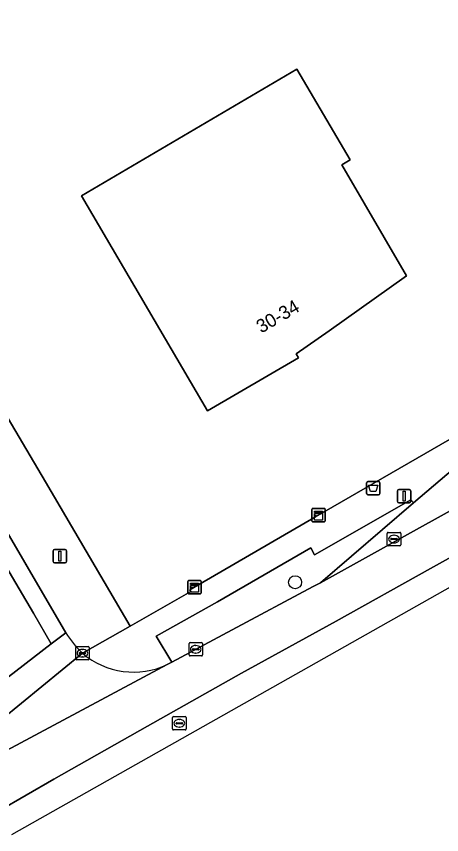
# Model space of a CAD drawing. Extents: x 157692 to 159674, y 381452 to 383291.
# Drawn here: x 159358.3 to 159390, y 382319.1 to 382380.1 of the extents above; entities that cross this region are included whole.
import ezdxf

# ---------------------------------------------------------------- set-up
doc = ezdxf.new("R2010")
doc.units = 0
for name, color, linetype in [('IMGEO_Afvalbak', 7, 'Continuous'), ('IMGEO_Berm_groen', 7, 'Continuous'), ('IMGEO_Boom', 7, 'Continuous'), ('IMGEO_Kast', 7, 'Continuous'), ('IMGEO_Kolk', 7, 'Continuous'), ('IMGEO_Lichtmast', 7, 'Continuous'), ('IMGEO_Pand', 7, 'Continuous'), ('IMGEO_Pand_nummerreeks', 7, 'Continuous'), ('IMGEO_Rijbaan_lokaal_gesloten', 7, 'Continuous'), ('IMGEO_Rijbaan_lokaal_open', 7, 'Continuous'), ('IMGEO_Rijbaan_regionaal_gesloten', 7, 'Continuous'), ('IMGEO_Rioolput', 7, 'Continuous'), ('IMGEO_Terreindeel_gesloten', 7, 'Continuous'), ('IMGEO_Voetpad_open', 7, 'Continuous')]:
    doc.layers.add(name, color=color, linetype=linetype)

msp = doc.modelspace()

# ---------------------------------------------------------------- linework, layer by layer
at = {"layer": 'IMGEO_Afvalbak'}
for p, q in [((159384.428, 382344.508), (159384.428, 382345.308)), ((159384.428, 382345.308), (159384.428, 382344.508)), ((159384.528, 382345.408), (159385.318, 382345.408)), ((159385.318, 382345.408), (159384.528, 382345.408)), ((159385.418, 382345.308), (159385.418, 382344.508)), ((159385.418, 382344.508), (159385.418, 382345.308)), ((159385.318, 382344.408), (159384.528, 382344.408)), ((159384.528, 382344.408), (159385.318, 382344.408))]:
    msp.add_line(p, q, dxfattribs=at)
msp.add_lwpolyline([(159384.571, 382345.122), (159385.275, 382345.122), (159385.126, 382344.652), (159384.72, 382344.652), (159384.571, 382345.122)], dxfattribs=at)
for centre, start, end in [((159384.528, 382345.308), 90, 180), ((159384.528, 382345.308), 90, 180), ((159385.318, 382345.308), 0, 90), ((159385.318, 382345.308), 360, 90), ((159384.528, 382344.508), 180, 270), ((159384.528, 382344.508), 180, 270), ((159385.318, 382344.508), 270, 0), ((159385.318, 382344.508), 270, 0)]:
    msp.add_arc(centre, 0.1, start, end, dxfattribs=at)
at = {"layer": 'IMGEO_Berm_groen'}
msp.add_lwpolyline([(159387.92, 382343.813), (159387.724, 382344.043), (159380.545, 382339.933), (159380.259, 382340.458), (159373.316, 382336.438), (159368.742, 382333.855), (159369.897, 382331.93), (159374.41, 382334.348), (159380.453, 382337.56), (159380.982, 382337.854)], close=True, dxfattribs=at)
at = {"layer": 'IMGEO_Boom'}
msp.add_circle((159379.093, 382337.887), 0.489, dxfattribs=at)
at = {"layer": 'IMGEO_Kast'}
for p, q in [((159380.335, 382342.472), (159380.335, 382343.313)), ((159380.335, 382343.313), (159380.335, 382342.472)), ((159380.41, 382343.397), (159381.251, 382343.397)), ((159381.251, 382343.397), (159380.41, 382343.397)), ((159381.335, 382343.322), (159381.335, 382342.481)), ((159381.335, 382342.481), (159381.335, 382343.322)), ((159381.26, 382342.397), (159380.419, 382342.397)), ((159380.419, 382342.397), (159381.26, 382342.397)), ((159371.092, 382337.099), (159371.092, 382337.94)), ((159371.092, 382337.94), (159371.092, 382337.099)), ((159371.167, 382338.024), (159372.008, 382338.024)), ((159372.008, 382338.024), (159371.167, 382338.024)), ((159372.092, 382337.949), (159372.092, 382337.108)), ((159372.092, 382337.108), (159372.092, 382337.949)), ((159372.017, 382337.024), (159371.176, 382337.024)), ((159371.176, 382337.024), (159372.017, 382337.024))]:
    msp.add_line(p, q, dxfattribs=at)
for points in [[(159380.53, 382343.187), (159381.13, 382343.187), (159381.13, 382343.102), (159380.53, 382343.102), (159380.53, 382343.187)], [(159380.53, 382343.012), (159381.13, 382343.012), (159381.13, 382342.523), (159380.53, 382342.523), (159380.53, 382343.012)], [(159371.287, 382337.814), (159371.887, 382337.814), (159371.887, 382337.729), (159371.287, 382337.729), (159371.287, 382337.814)], [(159371.287, 382337.639), (159371.887, 382337.639), (159371.887, 382337.15), (159371.287, 382337.15), (159371.287, 382337.639)]]:
    msp.add_lwpolyline(points, dxfattribs=at)
for centre in [(159380.614, 382342.861), (159371.371, 382337.488)]:
    msp.add_circle(centre, 0.0377, dxfattribs=at)
for centre, start, end in [((159380.413, 382343.319), 92.4484, 184.28452), ((159380.413, 382343.319), 92.4484, 184.28452), ((159381.257, 382343.319), 2.4484, 94.28452), ((159381.257, 382343.319), 2.4484, 94.28452), ((159380.413, 382342.475), 182.4484, 274.28452), ((159380.413, 382342.475), 182.4484, 274.28452), ((159381.257, 382342.475), 272.4484, 4.28452), ((159381.257, 382342.475), 272.4484, 4.28452), ((159371.17, 382337.946), 92.4484, 184.28452), ((159371.17, 382337.946), 92.4484, 184.28452), ((159372.014, 382337.946), 2.4484, 94.28452), ((159372.014, 382337.946), 2.4484, 94.28452), ((159371.17, 382337.102), 182.4484, 274.28452), ((159371.17, 382337.102), 182.4484, 274.28452), ((159372.014, 382337.102), 272.4484, 4.28452), ((159372.014, 382337.102), 272.4484, 4.28452)]:
    msp.add_arc(centre, 0.0779, start, end, dxfattribs=at)
at = {"layer": 'IMGEO_Kolk'}
for p, q in [((159385.971, 382340.683), (159385.971, 382341.535)), ((159386.046, 382341.609), (159386.898, 382341.609)), ((159386.459, 382341.389), (159386.484, 382341.389)), ((159386.972, 382341.535), (159386.972, 382340.683)), ((159386.23, 382341.103), (159386.23, 382341.115)), ((159386.668, 382341.066), (159386.27, 382341.066)), ((159386.273, 382341.152), (159386.671, 382341.152)), ((159386.482, 382340.829), (159386.457, 382340.829)), ((159386.714, 382341.115), (159386.714, 382341.103)), ((159386.898, 382340.609), (159386.046, 382340.609)), ((159371.26, 382333.388), (159372.112, 382333.388)), ((159362.733, 382332.169), (159362.733, 382333.021)), ((159362.808, 382333.095), (159363.66, 382333.095)), ((159363.221, 382332.875), (159363.246, 382332.875)), ((159363.734, 382333.021), (159363.734, 382332.169)), ((159371.185, 382332.462), (159371.185, 382333.314)), ((159371.444, 382332.882), (159371.444, 382332.894)), ((159371.882, 382332.845), (159371.484, 382332.845)), ((159371.487, 382332.931), (159371.885, 382332.931)), ((159371.673, 382333.168), (159371.698, 382333.168)), ((159371.928, 382332.894), (159371.928, 382332.882)), ((159372.186, 382333.314), (159372.186, 382332.462)), ((159362.992, 382332.589), (159362.992, 382332.601)), ((159363.43, 382332.552), (159363.032, 382332.552)), ((159363.035, 382332.638), (159363.433, 382332.638)), ((159363.244, 382332.315), (159363.219, 382332.315)), ((159363.476, 382332.601), (159363.476, 382332.589)), ((159372.112, 382332.388), (159371.26, 382332.388)), ((159371.696, 382332.608), (159371.671, 382332.608)), ((159363.66, 382332.095), (159362.808, 382332.095))]:
    msp.add_line(p, q, dxfattribs=at)
for points in [[(159385.971, 382340.683), (159385.971, 382341.535)], [(159386.046, 382341.609), (159386.898, 382341.609)], [(159386.972, 382341.535), (159386.972, 382340.683)], [(159386.898, 382340.609), (159386.046, 382340.609)], [(159371.26, 382333.388), (159372.112, 382333.388)], [(159362.733, 382332.169), (159362.733, 382333.021)], [(159362.808, 382333.095), (159363.66, 382333.095)], [(159363.734, 382333.021), (159363.734, 382332.169)], [(159371.185, 382332.462), (159371.185, 382333.314)], [(159372.186, 382333.314), (159372.186, 382332.462)], [(159372.112, 382332.388), (159371.26, 382332.388)], [(159363.66, 382332.095), (159362.808, 382332.095)]]:
    msp.add_lwpolyline(points, dxfattribs=at)
for centre, radius, start, end in [((159386.048, 382341.533), 0.0765, 91.55205, 178.44795), ((159386.048, 382341.533), 0.0765, 91.55205, 178.44795), ((159386.896, 382341.533), 0.0765, 1.55205, 88.44795), ((159386.896, 382341.533), 0.0765, 1.55205, 88.44795), ((159386.048, 382340.685), 0.0765, 181.55205, 268.44795), ((159386.048, 382340.685), 0.0765, 181.55205, 268.44795), ((159386.27, 382341.112), 0.0403, 85.87752, 175.75265), ((159386.267, 382341.102), 0.0366, 178.93798, 274.71019), ((159386.671, 382341.109), 0.043, 264.86636, 352.45326), ((159386.675, 382341.114), 0.0386, 1.73085, 96.63898), ((159386.896, 382340.685), 0.0765, 271.55205, 358.44795), ((159386.896, 382340.685), 0.0765, 271.55205, 358.44795), ((159371.262, 382333.312), 0.0765, 91.55205, 178.44795), ((159371.262, 382333.312), 0.0765, 91.55205, 178.44795), ((159372.11, 382333.312), 0.0765, 1.55205, 88.44795), ((159372.11, 382333.312), 0.0765, 1.55205, 88.44795), ((159362.81, 382333.019), 0.0765, 91.55205, 178.44795), ((159362.81, 382333.019), 0.0765, 91.55205, 178.44795), ((159363.658, 382333.019), 0.0765, 1.55205, 88.44795), ((159363.658, 382333.019), 0.0765, 1.55205, 88.44795), ((159371.484, 382332.891), 0.0403, 85.87752, 175.75265), ((159371.481, 382332.881), 0.0366, 178.93798, 274.71019), ((159371.885, 382332.888), 0.043, 264.86636, 352.45326), ((159371.889, 382332.893), 0.0386, 1.73085, 96.63898), ((159362.81, 382332.171), 0.0765, 181.55205, 268.44795), ((159362.81, 382332.171), 0.0765, 181.55205, 268.44795), ((159363.032, 382332.598), 0.0403, 85.87752, 175.75265), ((159363.029, 382332.588), 0.0366, 178.93798, 274.71019), ((159363.433, 382332.595), 0.043, 264.86636, 352.45326), ((159363.437, 382332.6), 0.0386, 1.73085, 96.63898), ((159363.658, 382332.171), 0.0765, 271.55205, 358.44795), ((159363.658, 382332.171), 0.0765, 271.55205, 358.44795), ((159371.262, 382332.464), 0.0765, 181.55205, 268.44795), ((159371.262, 382332.464), 0.0765, 181.55205, 268.44795), ((159372.11, 382332.464), 0.0765, 271.55205, 358.44795), ((159372.11, 382332.464), 0.0765, 271.55205, 358.44795)]:
    msp.add_arc(centre, radius, start, end, dxfattribs=at)
for centre, major_axis, ratio, start_param, end_param in [((159386.458, 382341.109), (-0.387, 0.002), 0.722429, 4.712389, 7.853982), ((159386.483, 382341.109), (-0.39, 0.002), 0.717154, 1.570796, 4.712389), ((159363.22, 382332.595), (-0.387, 0.002), 0.722429, 4.712389, 7.853982), ((159363.245, 382332.595), (-0.39, 0.002), 0.717154, 1.570796, 4.712389), ((159371.672, 382332.888), (-0.387, 0.002), 0.722429, 4.712389, 7.853982), ((159371.697, 382332.888), (-0.39, 0.002), 0.717154, 1.570796, 4.712389)]:
    msp.add_ellipse(centre, major_axis=major_axis, ratio=ratio, start_param=start_param, end_param=end_param, dxfattribs=at)
at = {"layer": 'IMGEO_Lichtmast'}
for p, q in [((159386.725, 382343.905), (159386.725, 382344.705)), ((159386.725, 382344.705), (159386.725, 382343.905)), ((159386.825, 382344.805), (159387.615, 382344.805)), ((159387.615, 382344.805), (159386.825, 382344.805)), ((159387.715, 382344.705), (159387.715, 382343.905)), ((159387.715, 382343.905), (159387.715, 382344.705)), ((159387.615, 382343.805), (159386.825, 382343.805)), ((159386.825, 382343.805), (159387.615, 382343.805)), ((159361.05, 382339.427), (159361.05, 382340.227)), ((159361.05, 382340.227), (159361.05, 382339.427)), ((159361.15, 382340.327), (159361.94, 382340.327)), ((159361.94, 382340.327), (159361.15, 382340.327)), ((159362.04, 382340.227), (159362.04, 382339.427)), ((159362.04, 382339.427), (159362.04, 382340.227)), ((159361.94, 382339.327), (159361.15, 382339.327)), ((159361.15, 382339.327), (159361.94, 382339.327))]:
    msp.add_line(p, q, dxfattribs=at)
for points in [[(159387.145, 382344.68), (159387.295, 382344.68), (159387.295, 382343.93), (159387.145, 382343.93), (159387.145, 382344.68)], [(159361.47, 382340.202), (159361.62, 382340.202), (159361.62, 382339.452), (159361.47, 382339.452), (159361.47, 382340.202)]]:
    msp.add_lwpolyline(points, dxfattribs=at)
for centre, start, end in [((159386.825, 382344.705), 90, 180), ((159386.825, 382344.705), 90, 180), ((159387.615, 382344.705), 0, 90), ((159387.615, 382344.705), 360, 90), ((159386.825, 382343.905), 180, 270), ((159386.825, 382343.905), 180, 270), ((159387.615, 382343.905), 270, 0), ((159387.615, 382343.905), 270, 0), ((159361.15, 382340.227), 90, 180), ((159361.15, 382340.227), 90, 180), ((159361.94, 382340.227), 0, 90), ((159361.94, 382340.227), 360, 90), ((159361.15, 382339.427), 180, 270), ((159361.15, 382339.427), 180, 270), ((159361.94, 382339.427), 270, 0), ((159361.94, 382339.427), 270, 0)]:
    msp.add_arc(centre, 0.1, start, end, dxfattribs=at)
at = {"layer": 'IMGEO_Pand'}
msp.add_lwpolyline([(159381.628, 382356.646), (159387.405, 382360.735), (159382.569, 382369.018), (159383.212, 382369.402), (159379.216, 382376.152), (159363.157, 382366.721), (159372.569, 382350.661), (159379.35, 382354.62), (159379.184, 382354.916)], close=True, dxfattribs=at)
at = {"layer": 'IMGEO_Rijbaan_lokaal_gesloten'}
msp.add_lwpolyline([(159433.034, 382367.416), (159411.578, 382358.245), (159392.403, 382347.609), (159387.92, 382343.813), (159380.982, 382337.854), (159413.072, 382355.674)], close=True, dxfattribs=at)
at = {"layer": 'IMGEO_Rijbaan_lokaal_open'}
for points in [[(159356.918, 382330.244), (159360.912, 382333.3), (159359.578, 382335.574), (159354.776, 382343.692), (159351.11, 382349.906), (159352.344, 382350.577), (159247.507, 382529.779)], [(159361.988, 382334.123), (159360.912, 382333.3), (159356.918, 382330.244)], [(159356.573, 382329.995), (159353.834, 382328.418), (159353.501, 382328.204), (159352.895, 382327.852), (159354.641, 382324.821), (159357.177, 382327.633), (159363.234, 382332.595)], [(159363.234, 382332.595), (159357.177, 382327.633), (159354.641, 382324.821), (159355.096, 382324.032), (159369.555, 382331.742)]]:
    msp.add_lwpolyline(points, dxfattribs=at)
msp.add_lwpolyline([(159355.29, 382345.541), (159352.344, 382350.577), (159351.11, 382349.906), (159354.776, 382343.692), (159359.578, 382335.574), (159360.912, 382333.3), (159361.988, 382334.123), (159356.027, 382344.312)], close=True, dxfattribs=at)
for centre, radius, start, end in [((159368.54, 382338.194), 7.714, 211.85279, 226.53792), ((159367.057, 382337.077), 5.891, 229.53712, 295.09195)]:
    msp.add_arc(centre, radius, start, end, dxfattribs=at)
at = {"layer": 'IMGEO_Rijbaan_regionaal_gesloten'}
for points in [[(159457.138, 382382.693), (159442.595, 382373.372), (159433.32, 382367.586), (159433.034, 382367.416), (159413.072, 382355.674), (159380.982, 382337.854), (159380.453, 382337.56), (159374.41, 382334.348), (159369.897, 382331.93), (159369.555, 382331.742), (159355.096, 382324.032)], [(159356.954, 382320.806), (159361.09, 382323.195), (159368.098, 382327.15), (159375.107, 382331.105), (159382.159, 382334.981), (159389.187, 382338.902), (159396.215, 382342.822), (159403.176, 382346.653), (159410.577, 382350.792), (159417.49, 382354.77), (159424.336, 382358.768), (159431.154, 382362.812), (159438.003, 382366.942), (159444.766, 382371.209), (159448.153, 382373.346)], [(159448.153, 382373.346), (159444.766, 382371.209), (159438.003, 382366.942), (159431.154, 382362.812), (159424.336, 382358.768), (159417.49, 382354.77), (159410.577, 382350.792), (159403.176, 382346.653), (159396.215, 382342.822), (159389.187, 382338.902), (159382.159, 382334.981), (159375.107, 382331.105), (159368.098, 382327.15), (159361.09, 382323.195), (159356.954, 382320.806)], [(159357.958, 382319.063), (159373.787, 382328.004), (159450.197, 382371.164)]]:
    msp.add_lwpolyline(points, dxfattribs=at)
at = {"layer": 'IMGEO_Rioolput'}
for p, q in [((159370.034, 382327.869), (159370.886, 382327.869)), ((159369.959, 382326.943), (159369.959, 382327.795)), ((159370.218, 382327.363), (159370.218, 382327.375)), ((159370.656, 382327.326), (159370.258, 382327.326)), ((159370.261, 382327.412), (159370.659, 382327.412)), ((159370.447, 382327.649), (159370.472, 382327.649)), ((159370.702, 382327.375), (159370.702, 382327.363)), ((159370.96, 382327.795), (159370.96, 382326.943)), ((159370.886, 382326.869), (159370.034, 382326.869)), ((159370.47, 382327.089), (159370.445, 382327.089))]:
    msp.add_line(p, q, dxfattribs=at)
for points in [[(159370.034, 382327.869), (159370.886, 382327.869)], [(159369.959, 382326.943), (159369.959, 382327.795)], [(159370.96, 382327.795), (159370.96, 382326.943)], [(159370.886, 382326.869), (159370.034, 382326.869)]]:
    msp.add_lwpolyline(points, dxfattribs=at)
for centre, radius, start, end in [((159370.036, 382327.793), 0.0765, 91.55205, 178.44795), ((159370.036, 382327.793), 0.0765, 91.55205, 178.44795), ((159370.884, 382327.793), 0.0765, 1.55205, 88.44795), ((159370.884, 382327.793), 0.0765, 1.55205, 88.44795), ((159370.258, 382327.372), 0.0403, 85.87752, 175.75265), ((159370.255, 382327.362), 0.0366, 178.93798, 274.71019), ((159370.659, 382327.369), 0.043, 264.86636, 352.45326), ((159370.663, 382327.374), 0.0386, 1.73085, 96.63898), ((159370.036, 382326.945), 0.0765, 181.55205, 268.44795), ((159370.036, 382326.945), 0.0765, 181.55205, 268.44795), ((159370.884, 382326.945), 0.0765, 271.55205, 358.44795), ((159370.884, 382326.945), 0.0765, 271.55205, 358.44795)]:
    msp.add_arc(centre, radius, start, end, dxfattribs=at)
for centre, major_axis, ratio, start_param, end_param in [((159370.446, 382327.369), (-0.387, 0.002), 0.722429, 4.712389, 7.853982), ((159370.471, 382327.369), (-0.39, 0.002), 0.717154, 1.570796, 4.712389)]:
    msp.add_ellipse(centre, major_axis=major_axis, ratio=ratio, start_param=start_param, end_param=end_param, dxfattribs=at)
at = {"layer": 'IMGEO_Terreindeel_gesloten'}
msp.add_lwpolyline([(159352.531, 382358.832), (159360.481, 382345.384), (159366.791, 382334.621), (159371.307, 382337.202), (159371.24, 382337.319), (159380.619, 382342.772), (159479.765, 382400.029), (159490.281, 382406.143), (159478.308, 382431.393), (159475.507, 382437.131), (159474.916, 382438.343), (159474.409, 382438.531), (159473.533, 382440.415), (159472.136, 382443.422)], dxfattribs=at)
msp.add_lwpolyline([(159387.405, 382360.735), (159381.628, 382356.646), (159379.184, 382354.916), (159379.35, 382354.62), (159372.569, 382350.661), (159363.157, 382366.721), (159379.216, 382376.152), (159383.212, 382369.402), (159382.569, 382369.018)], close=True, dxfattribs=at)
at = {"layer": 'IMGEO_Voetpad_open'}
for points in [[(159478.308, 382431.393), (159490.281, 382406.143), (159479.765, 382400.029), (159380.619, 382342.772), (159371.24, 382337.319), (159371.307, 382337.202), (159366.791, 382334.621), (159363.234, 382332.595)], [(159368.742, 382333.855), (159373.316, 382336.438), (159380.259, 382340.458), (159380.545, 382339.933), (159387.724, 382344.043), (159387.92, 382343.813), (159392.403, 382347.609), (159411.578, 382358.245), (159411.24, 382358.862), (159480.43, 382398.86), (159491.927, 382405.55), (159491.806, 382405.951), (159486.052, 382418.064)], [(159360.481, 382345.384), (159352.531, 382358.832), (159351.722, 382358.395), (159351.789, 382358.287), (159350.458, 382357.514), (159352.572, 382354.077), (159356.188, 382347.952)], [(159363.234, 382332.595), (159366.791, 382334.621), (159360.481, 382345.384)], [(159356.027, 382344.312), (159361.988, 382334.123)], [(159369.555, 382331.742), (159369.897, 382331.93), (159368.742, 382333.855)]]:
    msp.add_lwpolyline(points, dxfattribs=at)
for centre, radius, start, end in [((159368.54, 382338.194), 7.714, 211.85279, 226.53792), ((159367.057, 382337.077), 5.891, 229.53712, 295.09195)]:
    msp.add_arc(centre, radius, start, end, dxfattribs=at)

# ---------------------------------------------------------------- texts
at = {"layer": 'IMGEO_Pand_nummerreeks'}
msp.add_text('30-34', height=1, rotation=30.27797, dxfattribs=at).set_placement((159376.571, 382356.429))

doc.saveas('drawing.dxf')
